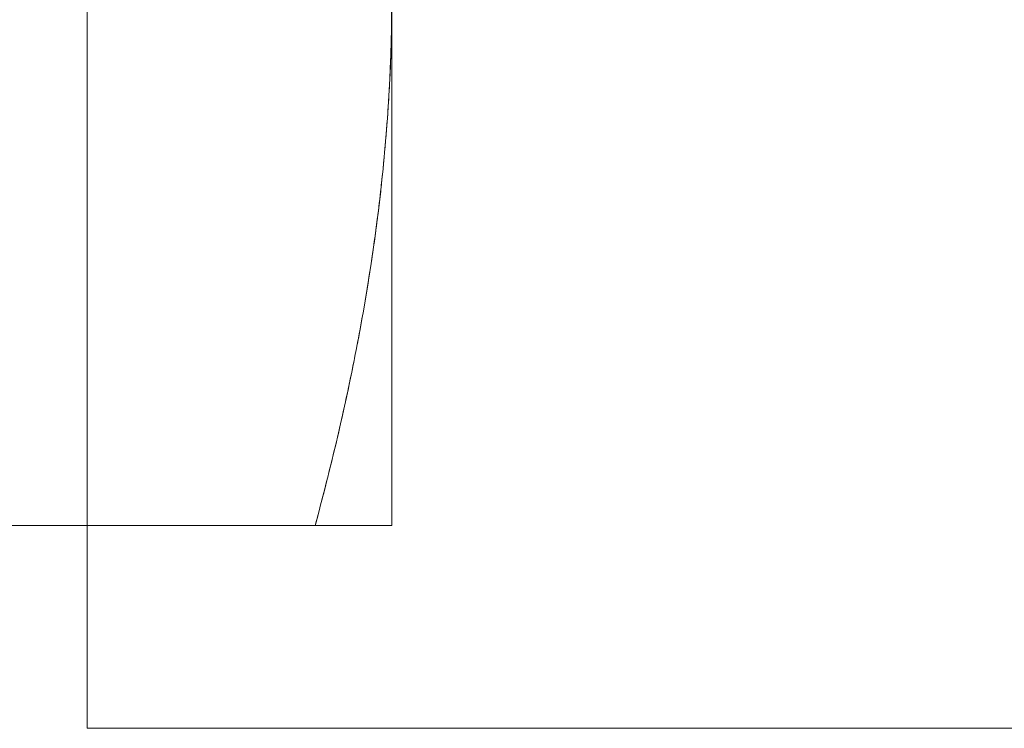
# Model space of a CAD drawing. Header units: inches. Extents: x 1 to 109, y 1 to 85.
# Tile 915 of 1056: x 88.56 to 88.705, y 24.248 to 24.352. Entities that reach past the tile are written whole.
import ezdxf

# ---------------------------------------------------------------- set-up
doc = ezdxf.new("R2010")
doc.units = ezdxf.units.IN
doc.header["$MEASUREMENT"] = 0

msp = doc.modelspace()

# ---------------------------------------------------------------- linework, layer by layer
at = {"color": 7, "linetype": 'Continuous', "lineweight": 15, "ltscale": 5}
for p, q in [((88.56998, 24.41477), (88.56998, 24.24811)), ((88.61478, 24.35606), (88.61478, 24.27794)), ((88.61478, 24.27794), (88.61478, 24.35606)), ((88.60351, 24.27794), (88.51062, 24.27794)), ((88.56998, 24.24811), (88.73664, 24.24811))]:
    msp.add_line(p, q, dxfattribs=at)
for points, knots in [([(88.61478, 24.35606), (88.61475, 24.35303), (88.61469, 24.34697), (88.61418, 24.33788), (88.61337, 24.32879), (88.61233, 24.32039), (88.61116, 24.31271), (88.60993, 24.30572), (88.60831, 24.29758), (88.60622, 24.28831), (88.60442, 24.2814), (88.60351, 24.27794)], [0, 0, 0, 0, 0.11523, 0.230462, 0.346119, 0.461779, 0.55134, 0.64091, 0.730474, 0.865235, 1, 1, 1, 1]), ([(88.60351, 24.27794), (88.60435, 24.28112), (88.60601, 24.28749), (88.60821, 24.2971), (88.61015, 24.30676), (88.61161, 24.31541), (88.61267, 24.32303), (88.61343, 24.3296), (88.61403, 24.33619), (88.61446, 24.34281), (88.61473, 24.34943), (88.61477, 24.35385), (88.61478, 24.35606)], [0, 0, 0, 0, 0.124077, 0.248153, 0.372519, 0.496883, 0.580558, 0.664242, 0.747916, 0.83194, 0.915976, 1, 1, 1, 1]), ([(88.60351, 24.27794), (88.60437, 24.27794), (88.60608, 24.27794), (88.60812, 24.27794), (88.60976, 24.27794), (88.61105, 24.27794), (88.61217, 24.27794), (88.61311, 24.27794), (88.61385, 24.27794), (88.61438, 24.27794), (88.61472, 24.27794), (88.61476, 24.27794), (88.61478, 24.27794)], [0, 0, 0, 0, 0.127335, 0.254735, 0.347418, 0.440196, 0.532973, 0.626112, 0.71925, 0.8127, 0.90632, 1, 1, 1, 1]), ([(88.61478, 24.27794), (88.61476, 24.27794), (88.61471, 24.27794), (88.61433, 24.27794), (88.61373, 24.27794), (88.61289, 24.27794), (88.61182, 24.27794), (88.61054, 24.27794), (88.60906, 24.27794), (88.60738, 24.27794), (88.60555, 24.27794), (88.60419, 24.27794), (88.60351, 24.27794)], [0, 0, 0, 0, 0.099445, 0.198909, 0.298355, 0.398397, 0.498454, 0.598499, 0.698796, 0.799094, 0.899547, 1, 1, 1, 1])]:
    msp.add_open_spline(points, degree=3, knots=knots, dxfattribs=at)

doc.saveas('drawing.dxf')
